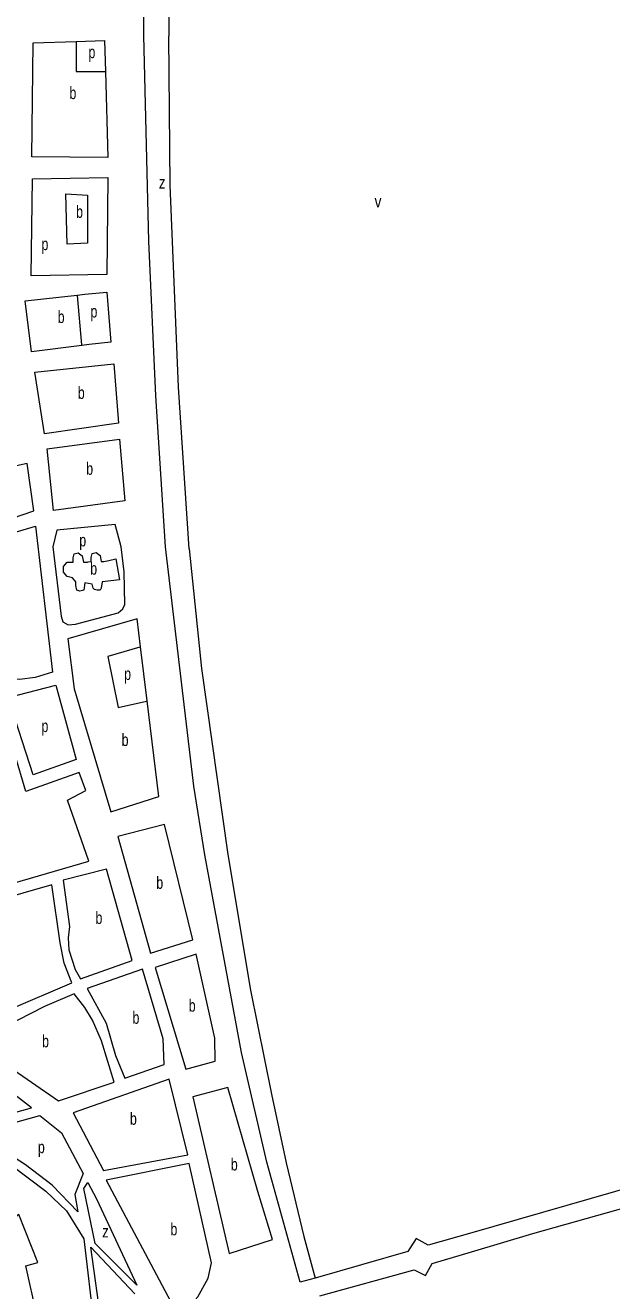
# Model space of a CAD drawing. Extents: x 639657 to 671642, y 222838 to 252123.
# Drawn here: x 649303 to 649779, y 239396 to 240424 of the extents above; entities that cross this region are included whole.
import ezdxf

# ---------------------------------------------------------------- set-up
doc = ezdxf.new("R2010")
doc.units = 0
doc.header["$LTSCALE"] = 4
for name, color, linetype, lineweight in [('1', 7, 'Continuous', 13), ('21', 7, 'Continuous', 13), ('5', 7, 'Continuous', 13)]:
    doc.layers.add(name, color=color, linetype=linetype, lineweight=lineweight)
doc.layers.add('7', color=7, linetype='Continuous')

msp = doc.modelspace()

# ---------------------------------------------------------------- linework, layer by layer
at = {"layer": '1'}
for p, q in [((649892.647, 239508.316), (649663.962, 239442.471)), ((649633.72, 239418), (649665.539, 239427.483))]:
    msp.add_line(p, q, dxfattribs=at)
for points in [[(649403.44, 240248.71), (649399.3, 240415.87), (649400.21, 240840.76), (649401.81, 240888.24), (649409.92, 240963.85), (649416.01, 241001.86), (649424.96, 241072.73), (649427.83, 241109.03), (649429.258, 241179.791), (649447.729, 241180.362)], [(649308.5, 240317.22), (649309.56, 240410.02), (649344.425, 240411.109)], [(649344.425, 240411.109), (649367.54, 240411.83), (649368.225, 240386.674)], [(649368.225, 240386.674), (649370.13, 240316.66), (649308.5, 240317.22)], [(649538.428, 239406.208), (649526.256, 239402.743), (649499.19, 239500.27), (649478.68, 239589.46), (649448.83, 239750.22), (649439.96, 239805.89), (649416.94, 240000.41), (649409.14, 240123.03), (649403.44, 240248.71)], [(649308.16, 240158.91), (649303.09, 240200.38), (649345.102, 240204.961), (649351.42, 240205.65)], [(649351.42, 240205.65), (649369.304, 240207.465), (649372.621, 240166.812), (649354.99, 240164.83), (649348.905, 240164.061), (649308.16, 240158.91)], [(649396.637, 239919.129), (649393.83, 239941.92), (649337.58, 239925.52), (649342.79, 239885.12), (649372.56, 239784.97), (649411.62, 239797.48)], [(649411.62, 239797.48), (649402.052, 239875.16), (649396.637, 239919.129)], [(649289.38, 239507.15), (649273.69, 239526.8), (649314.9, 239538.13), (649332.52, 239524.18), (649350.011, 239491.125)], [(649312.32, 239376.05), (649303.46, 239416.02), (649313.12, 239418.83), (649297.82, 239457.93), (649292.67, 239453.63), (649278.26, 239472.32), (649281.05, 239475.11), (649271.8, 239482.84), (649270.52, 239478.76), (649252.48, 239484.76), (649247.74, 239490.77), (649223.05, 239493.11), (649218.53, 239498.7), (649206.94, 239492.67), (649213.11, 239498.67), (649249.34, 239508.4), (649277.41, 239508.39), (649319.7, 239476.87), (649336.47, 239460.77), (649350.67, 239438), (649359.14, 239366.42)], [(649350.011, 239491.125), (649343.177, 239474.029), (649345.665, 239459.924), (649324.85, 239481.61), (649303.35, 239498.14), (649289.38, 239507.15)], [(649665.539, 239427.483), (649715.29, 239442.31), (649897.418, 239493.698)], [(649663.962, 239442.471), (649630.48, 239432.83), (649620.6, 239438.41), (649613.74, 239427.65), (649538.428, 239406.208)], [(649365.15, 239366.86), (649356.27, 239431.34), (649392.18, 239393.33)], [(649542.368, 239391.596), (649618.91, 239412.83), (649628.15, 239408.11), (649633.72, 239418)]]:
    msp.add_lwpolyline(points, dxfattribs=at)
for points in [[(649308.831, 240299.5), (649370.133, 240300.389), (649369.304, 240221.57), (649307.937, 240220.74)], [(649318.54, 240092.08), (649310.91, 240142.37), (649374.93, 240149.1), (649378.9, 240100.76)], [(649325.92, 240029.99), (649320.87, 240080.05), (649379.73, 240087.87), (649383.92, 240037.82)], [(649304.53, 240068.06), (649248.02, 240055.72), (649258.66, 240012.09), (649310.03, 240029.59)], [(649262.09, 240002.46), (649311.49, 240017.17), (649325.16, 239898.64), (649311.21, 239894.33), (649298.33, 239892.59), (649284.37, 239893.01)], [(649328.56, 240014), (649325.46, 240000.32), (649332.19, 239944.01), (649333.49, 239939.49), (649337.78, 239937.13), (649343.8, 239937.57), (649378.57, 239946.85), (649382.22, 239950.08), (649383.93, 239953.52), (649383.47, 239979.96), (649381.08, 240000.38), (649376.07, 240018.42)], [(649289.243, 239877.969), (649327.84, 239888.042), (649344.426, 239827.476), (649309.596, 239815.031)], [(649303.6, 239801.45), (649285.7, 239862.27), (649283.55, 239864.2), (649279.9, 239865.49), (649276.89, 239864.63), (649274.1, 239861.83), (649258.89, 239836.88), (649255.25, 239825.27), (649251.32, 239714.99), (649354.57, 239744.97), (649337.33, 239794.61), (649352.35, 239802.36), (649346.75, 239816.98)], [(649439.05, 239681), (649416.16, 239774.7), (649378.16, 239764.99), (649404.7, 239670.21)], [(649389.89, 239664.18), (649368.97, 239738.54), (649333.76, 239729.47), (649338.96, 239691.86), (649337.9, 239682.61), (649338.56, 239672.94), (649343.52, 239657.04), (649347.82, 239649.3)], [(649331.46, 239678.52), (649324.53, 239725.81), (649277.31, 239712.22), (649263.36, 239705.75), (649253.49, 239694.57), (649247.07, 239680.8), (649243.87, 239665.75), (649249.04, 239646.41), (649279.13, 239626.88), (649285.58, 239624.52), (649290.3, 239624.52), (649340.74, 239646.07), (649334.71, 239662.19)], [(649456.97, 239601.05), (649441.85, 239669.39), (649408.58, 239658.61), (649433.6, 239575.87), (649457.43, 239582.35)], [(649415.1, 239600.57), (649398.28, 239657.09), (649353.42, 239641.36), (649368.7, 239613.43), (649376.25, 239586.99), (649384, 239568.51), (649415.99, 239579.72)], [(649351.5, 239626.09), (649342.68, 239637.26), (649318.65, 239626.92), (649263.92, 239598.92), (649263.93, 239595.69), (649329.91, 239550.19), (649375.2, 239565.28), (649365.07, 239599.02), (649357.53, 239615.78)], [(649308.02, 239544.58), (649243.53, 239594.38), (649225.31, 239565.56), (649266.59, 239533.14)], [(649435.19, 239506.22), (649419.87, 239567.69), (649341.95, 239540.53), (649366.49, 239493.69)], [(649491.92, 239476.62), (649467.55, 239561.07), (649439.21, 239553.31), (649468.8, 239426.08), (649504, 239437.51)], [(649454.42, 239418.54), (649436.06, 239499.35), (649368.87, 239485.74), (649420.96, 239387.33), (649426.12, 239382.4), (649438.57, 239385.63), (649443.29, 239391.01), (649451.64, 239406.07)], [(649353.863, 239483.845), (649360.94, 239470.47), (649393.81, 239400.46), (649359.7, 239434.14), (649350.64, 239479.007)]]:
    msp.add_lwpolyline(points, close=True, dxfattribs=at)
at = {"layer": '21'}
for points in [[(649344.425, 240411.109), (649344.425, 240410.608), (649344.425, 240386.674), (649367.725, 240386.674), (649368.225, 240386.674)], [(649345.102, 240204.961), (649345.144, 240204.508), (649348.851, 240164.645), (649348.905, 240164.061)], [(649353.549, 239988.017), (649354.253, 239988.124), (649356.451, 239988.432), (649356.451, 239991.751), (649357.28, 239995.069), (649360.597, 239995.899), (649363.914, 239993.41), (649364.744, 239988.432), (649366.402, 239988.432)], [(649376.708, 239990.538), (649379.67, 239973.498), (649365.572, 239971.838), (649364.743, 239966.86), (649363.914, 239965.201), (649361.426, 239965.201), (649359.353, 239965.616), (649358.109, 239966.86), (649357.279, 239970.179), (649351.474, 239971.009), (649350.645, 239965.201), (649347.328, 239964.371), (649344.84, 239965.201), (649344.011, 239968.935), (649344.011, 239971.838), (649341.523, 239975.157), (649336.962, 239976.402), (649334.059, 239979.72), (649334.059, 239984.284), (649337.045, 239988.017)], [(649337.045, 239988.017), (649341.939, 239988.017), (649341.939, 239991.336), (649342.768, 239994.654), (649346.085, 239995.484), (649349.402, 239992.995), (649350.232, 239988.017), (649353.549, 239988.017)], [(649366.402, 239988.432), (649366.902, 239988.523), (649370.963, 239989.262), (649376.708, 239990.538)], [(649396.637, 239919.129), (649396.137, 239918.981), (649370.134, 239911.273), (649378.426, 239869.789), (649401.552, 239875.046), (649402.052, 239875.16)]]:
    msp.add_lwpolyline(points, dxfattribs=at)
msp.add_lwpolyline([(649336.036, 240287.258), (649353.548, 240286.284), (649353.548, 240247.29), (649336.962, 240246.46)], close=True, dxfattribs=at)
at = {"layer": '5'}
for p, q in [((649419.13, 240749.83), (649419.7, 240415.4)), ((649420.7, 240294.34), (649419.7, 240415.4)), ((649427.66, 240130.2), (649420.7, 240294.34)), ((649436.32, 239998.65), (649427.66, 240130.2)), ((649436.32, 239998.65), (649446.28, 239901.56)), ((649446.28, 239901.56), (649467.73, 239750.24)), ((649467.73, 239750.24), (649486.13, 239640.2)), ((649486.13, 239640.2), (649503.2, 239555.52)), ((649503.2, 239555.52), (649515.09, 239499.86)), ((649515.09, 239499.86), (649529.34, 239439.9)), ((649529.34, 239439.9), (649538.428, 239406.208))]:
    msp.add_line(p, q, dxfattribs=at)

# ---------------------------------------------------------------- texts
at = {"layer": '7'}
for s, width, p in [('p', 0.75, (649354.377, 240397.46)), ('b', 0.75, (649338.936, 240364.245)), ('z', 0.8, (649411.599, 240291.552)), ('v', 0.85, (649586.762, 240276.158)), ('b', 0.75, (649344.31, 240267.736)), ('p', 0.75, (649316.23, 240241.482)), ('b', 0.75, (649329.383, 240182.28)), ('p', 0.75, (649356.036, 240186.724)), ('b', 0.75, (649345.743, 240120.59)), ('b', 0.75, (649352.577, 240058.93)), ('p', 0.75, (649346.925, 240000.756)), ('b', 0.75, (649355.831, 239977.775)), ('p', 0.75, (649383.402, 239892.19)), ('p', 0.75, (649316.23, 239849.877)), ('b', 0.75, (649381.34, 239838.554)), ('b', 0.75, (649409.497, 239722.455)), ('b', 0.75, (649360.099, 239693.92)), ('b', 0.75, (649435.828, 239622.63)), ('b', 0.75, (649390.17, 239612.8)), ('b', 0.75, (649316.72, 239593.725)), ('b', 0.75, (649388.098, 239530.69)), ('p', 0.75, (649313.322, 239507.631)), ('b', 0.75, (649470.065, 239493.575)), ('b', 0.75, (649420.982, 239440.875)), ('z', 0.8, (649365.567, 239439.183))]:
    msp.add_text(s, height=10, dxfattribs=dict(at, width=width)).set_placement(p)

doc.saveas('drawing.dxf')
